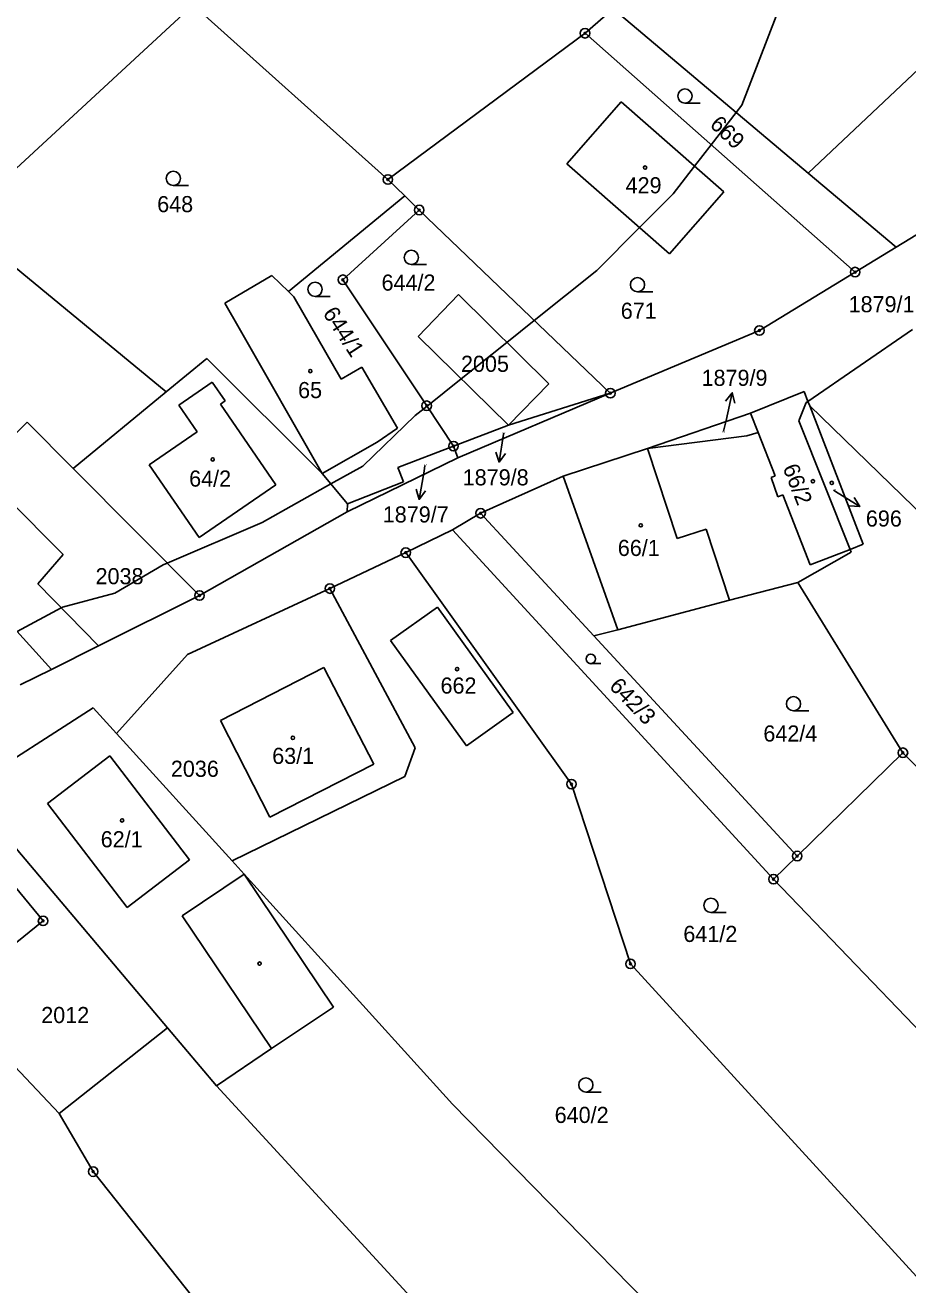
# Model space of a CAD drawing. Extents: x -445050 to -440454, y -1134563 to -1129741.
# Drawn here: x -441802.9 to -441709.8, y -1131955.6 to -1131822.8 of the extents above; entities that cross this region are included whole.
import ezdxf

# ---------------------------------------------------------------- set-up
doc = ezdxf.new("R2010")
doc.units = 0
for name, color, linetype in [('Vrstva 1', 7, 'Continuous'), ('Vrstva 16', 7, 'Continuous'), ('Vrstva 18', 7, 'Continuous'), ('Vrstva 19', 7, 'Continuous'), ('Vrstva 24', 7, 'Continuous'), ('Vrstva 25', 7, 'Continuous'), ('Vrstva 3', 7, 'Continuous'), ('Vrstva 37', 7, 'Continuous'), ('Vrstva 4', 7, 'Continuous'), ('Vrstva 52', 7, 'Continuous')]:
    doc.layers.add(name, color=color, linetype=linetype)

msp = doc.modelspace()

# ---------------------------------------------------------------- linework, layer by layer
at = {"layer": 'Vrstva 1'}
for p, q in [((-441720.31, -1131862.45), (-441709.27, -1131854.86)), ((-441720.31, -1131862.45), (-441720.12, -1131862.94)), ((-441720.12, -1131862.94), (-441714.49, -1131877.52)), ((-441720.12, -1131862.94), (-441704.89, -1131877.71)), ((-441737.23, -1131867.42), (-441726.37, -1131863.7)), ((-441715.87, -1131878.05), (-441721.26, -1131864.49)), ((-441723.76, -1131870.3), (-441725.56, -1131865.74)), ((-441724.17, -1131870.47), (-441723.76, -1131870.3)), ((-441723.48, -1131872.5), (-441724.17, -1131870.47)), ((-441722.97, -1131872.3), (-441723.48, -1131872.5)), ((-441720.06, -1131879.67), (-441722.97, -1131872.3)), ((-441714.49, -1131877.52), (-441715.87, -1131878.05)), ((-441715.87, -1131878.05), (-441720.06, -1131879.67)), ((-441715.75, -1131878.34), (-441715.87, -1131878.05))]:
    msp.add_line(p, q, dxfattribs=at)
for points in [[(-441809.85, -1131843.46), (-441785.75, -1131821.23)], [(-441764.61, -1131839.07), (-441785.25, -1131820.58)], [(-441743.82, -1131823.65), (-441740.84, -1131821.08)], [(-441740.84, -1131821.08), (-441720.29, -1131838.4)], [(-441743.82, -1131823.65), (-441764.61, -1131839.07)], [(-441743.82, -1131823.65), (-441715.33, -1131848.82)], [(-441708.02, -1131826.82), (-441720.29, -1131838.4)], [(-441711.02, -1131846.2), (-441677.92, -1131826.04)], [(-441740.02, -1131830.88), (-441745.75, -1131837.42)], [(-441729.19, -1131840.36), (-441740.02, -1131830.88)], [(-441745.75, -1131837.42), (-441734.92, -1131846.91)], [(-441762.84, -1131840.79), (-441764.61, -1131839.07)], [(-441720.29, -1131838.4), (-441711.02, -1131846.2)], [(-441734.92, -1131846.91), (-441729.19, -1131840.36)], [(-441762.84, -1131840.79), (-441775.11, -1131850.87)], [(-441761.31, -1131842.28), (-441762.84, -1131840.79)], [(-441761.31, -1131842.28), (-441769.36, -1131849.63)], [(-441741.15, -1131861.59), (-441761.31, -1131842.28)], [(-441809.85, -1131843.46), (-441787.99, -1131861.46)], [(-441715.33, -1131848.82), (-441711.02, -1131846.2)], [(-441781.82, -1131852.1), (-441776.86, -1131849.18)], [(-441776.86, -1131849.18), (-441775.11, -1131850.87)], [(-441769.36, -1131849.63), (-441760.52, -1131862.91)], [(-441725.43, -1131854.98), (-441715.33, -1131848.82)], [(-441775.11, -1131850.87), (-441774.54, -1131851.42)], [(-441780.31, -1131854.74), (-441781.82, -1131852.1)], [(-441774.54, -1131851.42), (-441769.55, -1131860.1)], [(-441757.18, -1131851.2), (-441761.41, -1131855.6)], [(-441747.62, -1131860.6), (-441757.18, -1131851.2)], [(-441771.54, -1131870.06), (-441780.31, -1131854.74)], [(-441741.15, -1131861.59), (-441725.43, -1131854.98)], [(-441761.41, -1131855.6), (-441751.9, -1131864.95)], [(-441783.72, -1131857.95), (-441787.99, -1131861.46)], [(-441783.72, -1131857.95), (-441771.54, -1131870.06)], [(-441769.55, -1131860.1), (-441767.35, -1131858.83)], [(-441767.35, -1131858.83), (-441763.59, -1131865.29)], [(-441787.99, -1131861.46), (-441797.81, -1131869.53)], [(-441757.24, -1131868.42), (-441741.15, -1131861.59)], [(-441751.9, -1131864.95), (-441747.62, -1131860.6)], [(-441741.15, -1131861.59), (-441751.9, -1131864.95)], [(-441726.37, -1131863.7), (-441720.71, -1131861.41)], [(-441720.71, -1131861.41), (-441720.31, -1131862.45)], [(-441800.09, -1131890.7), (-441826.01, -1131862.1)], [(-441760.52, -1131862.91), (-441757.69, -1131867.17)], [(-441721.26, -1131864.49), (-441720.49, -1131862.58)], [(-441720.49, -1131862.58), (-441720.31, -1131862.45)], [(-441725.56, -1131865.74), (-441726.37, -1131863.7)], [(-441802.67, -1131864.64), (-441807.72, -1131869.67)], [(-441797.81, -1131869.53), (-441802.67, -1131864.64)], [(-441763.59, -1131865.29), (-441765.75, -1131866.74)], [(-441751.9, -1131864.95), (-441757.69, -1131867.17)], [(-441765.75, -1131866.74), (-441771.54, -1131870.06)], [(-441726.75, -1131866.09), (-441737.23, -1131867.42)], [(-441726.75, -1131866.09), (-441725.56, -1131865.74)], [(-441757.69, -1131867.17), (-441763.56, -1131869.42)], [(-441757.24, -1131868.42), (-441757.69, -1131867.17)], [(-441746.13, -1131870.35), (-441737.23, -1131867.42)], [(-441797.81, -1131869.53), (-441784.48, -1131882.92)], [(-441768.89, -1131874.08), (-441757.24, -1131868.42)], [(-441762.97, -1131870.94), (-441763.56, -1131869.42)], [(-441768.87, -1131873.27), (-441771.54, -1131870.06)], [(-441762.97, -1131870.94), (-441768.87, -1131873.27)], [(-441746.13, -1131870.35), (-441754.83, -1131874.25)], [(-441804.76, -1131872.65), (-441798.85, -1131878.6)], [(-441768.87, -1131873.27), (-441768.89, -1131874.08)], [(-441784.48, -1131882.92), (-441768.89, -1131874.08)], [(-441757.8, -1131875.98), (-441754.83, -1131874.25)], [(-441754.83, -1131874.25), (-441742.88, -1131887.18)], [(-441762.73, -1131878.4), (-441757.8, -1131875.98)], [(-441723.94, -1131912.82), (-441757.8, -1131875.98)], [(-441798.85, -1131878.6), (-441801.54, -1131881.7)], [(-441762.73, -1131878.4), (-441770.73, -1131882.19)], [(-441762.73, -1131878.4), (-441745.25, -1131902.8)], [(-441721.37, -1131881.53), (-441715.75, -1131878.34)], [(-441721.37, -1131881.53), (-441728.59, -1131883.42)], [(-441710.29, -1131899.49), (-441721.37, -1131881.53)], [(-441801.54, -1131881.7), (-441795.13, -1131888.23)], [(-441785.76, -1131889.14), (-441770.73, -1131882.19)], [(-441770.73, -1131882.19), (-441761.74, -1131898.99)], [(-441795.13, -1131888.23), (-441784.48, -1131882.92)], [(-441764.32, -1131887.67), (-441759.38, -1131884.16)], [(-441759.38, -1131884.16), (-441751.39, -1131895.24)], [(-441728.59, -1131883.42), (-441740.37, -1131886.54)], [(-441740.37, -1131886.54), (-441742.88, -1131887.18)], [(-441756.31, -1131898.78), (-441764.32, -1131887.67)], [(-441742.88, -1131887.18), (-441721.44, -1131910.38)], [(-441800.09, -1131890.7), (-441795.13, -1131888.23)], [(-441793.23, -1131897.47), (-441785.76, -1131889.14)], [(-441800.09, -1131890.7), (-441803.38, -1131892.34)], [(-441782.25, -1131896.08), (-441771.38, -1131890.52)], [(-441771.38, -1131890.52), (-441766.1, -1131900.68)], [(-441795.69, -1131894.76), (-441808.84, -1131903.19)], [(-441793.23, -1131897.47), (-441795.69, -1131894.76)], [(-441777.06, -1131906.3), (-441782.25, -1131896.08)], [(-441751.39, -1131895.24), (-441756.31, -1131898.78)], [(-441781.05, -1131910.9), (-441793.23, -1131897.47)], [(-441761.74, -1131898.99), (-441762.81, -1131901.99)], [(-441721.44, -1131910.38), (-441710.29, -1131899.49)], [(-441678.58, -1131931.36), (-441710.29, -1131899.49)], [(-441766.1, -1131900.68), (-441777.06, -1131906.3)], [(-441781.05, -1131910.9), (-441762.81, -1131901.99)], [(-441745.25, -1131902.8), (-441739.03, -1131921.75)], [(-441806.13, -1131906.87), (-441787.85, -1131928.48)], [(-441806.9, -1131910.03), (-441800.98, -1131917.22)], [(-441723.94, -1131912.82), (-441721.44, -1131910.38)], [(-441779.78, -1131912.29), (-441781.05, -1131910.9)], [(-441779.78, -1131912.29), (-441770.36, -1131926.3)], [(-441757.78, -1131936.53), (-441779.78, -1131912.29)], [(-441723.94, -1131912.82), (-441692.6, -1131945.43)], [(-441800.98, -1131917.22), (-441810.8, -1131925.14)], [(-441739.03, -1131921.75), (-441705.83, -1131957.99)], [(-441776.87, -1131930.68), (-441770.36, -1131926.3)], [(-441799.29, -1131937.53), (-441809.25, -1131926.98)], [(-441799.29, -1131937.53), (-441787.85, -1131928.48)], [(-441787.85, -1131928.48), (-441782.69, -1131934.59)], [(-441782.69, -1131934.59), (-441776.87, -1131930.68)], [(-441782.69, -1131934.59), (-441750.97, -1131969.09)], [(-441725.42, -1131969.57), (-441757.78, -1131936.53)], [(-441795.7, -1131943.65), (-441799.29, -1131937.53)], [(-441795.7, -1131943.65), (-441773.87, -1131971.14)]]:
    msp.add_lwpolyline(points, dxfattribs=at)
at = {"layer": 'Vrstva 16'}
for p, q in [((-441728.95, -1131864.48), (-441728.29, -1131861.55)), ((-441752.4, -1131865.9), (-441752.88, -1131868.86)), ((-441760.8, -1131869.82), (-441761.3, -1131872.78)), ((-441717.39, -1131871.97), (-441714.84, -1131873.55))]:
    msp.add_line(p, q, dxfattribs=at)
for points in [[(-441729, -1131862.42), (-441728.29, -1131861.55), (-441728.02, -1131862.64)], [(-441729.2, -1131865.59), (-441728.95, -1131864.48)], [(-441752.39, -1131865.82), (-441752.4, -1131865.9)], [(-441752.22, -1131867.95), (-441752.88, -1131868.86), (-441753.21, -1131867.8)], [(-441760.7, -1131869.2), (-441760.8, -1131869.82)], [(-441760.64, -1131871.88), (-441761.3, -1131872.78), (-441761.62, -1131871.71)], [(-441717.61, -1131871.83), (-441717.39, -1131871.97)], [(-441715.43, -1131872.6), (-441714.84, -1131873.55), (-441715.96, -1131873.45)]]:
    msp.add_lwpolyline(points, dxfattribs=at)
at = {"layer": 'Vrstva 24'}
for centre, radius in [((-441743.82, -1131823.65), 0.5), ((-441743.82, -1131823.65), 0.1), ((-441764.61, -1131839.07), 0.5), ((-441764.61, -1131839.07), 0.1), ((-441761.31, -1131842.28), 0.5), ((-441761.31, -1131842.28), 0.1), ((-441715.33, -1131848.82), 0.5), ((-441769.36, -1131849.63), 0.5), ((-441769.36, -1131849.63), 0.1), ((-441715.33, -1131848.82), 0.1), ((-441725.43, -1131854.98), 0.5), ((-441725.43, -1131854.98), 0.1), ((-441741.15, -1131861.59), 0.5), ((-441741.15, -1131861.59), 0.1), ((-441760.52, -1131862.91), 0.5), ((-441760.52, -1131862.91), 0.1), ((-441757.69, -1131867.17), 0.5), ((-441757.69, -1131867.17), 0.1), ((-441754.83, -1131874.25), 0.5), ((-441754.83, -1131874.25), 0.1), ((-441762.73, -1131878.4), 0.5), ((-441762.73, -1131878.4), 0.1), ((-441784.48, -1131882.92), 0.5), ((-441784.48, -1131882.92), 0.1), ((-441770.73, -1131882.19), 0.5), ((-441770.73, -1131882.19), 0.1), ((-441710.29, -1131899.49), 0.5), ((-441710.29, -1131899.49), 0.1), ((-441745.25, -1131902.8), 0.5), ((-441745.25, -1131902.8), 0.1), ((-441721.44, -1131910.38), 0.5), ((-441721.44, -1131910.38), 0.1), ((-441723.94, -1131912.82), 0.5), ((-441723.94, -1131912.82), 0.1), ((-441800.98, -1131917.22), 0.5), ((-441800.98, -1131917.22), 0.1), ((-441739.03, -1131921.75), 0.5), ((-441739.03, -1131921.75), 0.1), ((-441795.7, -1131943.65), 0.5), ((-441795.7, -1131943.65), 0.1)]:
    msp.add_circle(centre, radius, dxfattribs=at)
at = {"layer": 'Vrstva 25'}
for p, q in [((-441733.28, -1131831.02), (-441731.68, -1131831.02)), ((-441787.24, -1131839.7), (-441785.64, -1131839.7)), ((-441762.14, -1131848.03), (-441760.54, -1131848.03)), ((-441738.28, -1131850.91), (-441736.68, -1131850.91)), ((-441772.29, -1131851.39), (-441770.69, -1131851.39)), ((-441743.21, -1131890.1), (-441742.14, -1131890.1)), ((-441721.83, -1131895.08), (-441720.23, -1131895.08)), ((-441730.54, -1131916.33), (-441728.94, -1131916.33)), ((-441743.73, -1131935.26), (-441742.13, -1131935.26))]:
    msp.add_line(p, q, dxfattribs=at)
for centre, radius in [((-441733.28, -1131830.27), 0.75), ((-441737.48, -1131837.8), 0.175), ((-441787.24, -1131838.95), 0.75), ((-441762.14, -1131847.28), 0.75), ((-441738.28, -1131850.16), 0.75), ((-441772.29, -1131850.64), 0.75), ((-441772.79, -1131859.26), 0.175), ((-441783.09, -1131868.57), 0.175), ((-441719.78, -1131870.87), 0.175), ((-441717.79, -1131871.05), 0.175), ((-441737.94, -1131875.52), 0.175), ((-441743.21, -1131889.6), 0.503), ((-441757.31, -1131890.67), 0.175), ((-441721.83, -1131894.33), 0.75), ((-441774.63, -1131897.92), 0.175), ((-441792.64, -1131906.63), 0.175), ((-441730.54, -1131915.58), 0.75), ((-441778.14, -1131921.71), 0.175), ((-441743.73, -1131934.51), 0.75)]:
    msp.add_circle(centre, radius, dxfattribs=at)
at = {"layer": 'Vrstva 3'}
for points in [[(-441740.02, -1131830.88), (-441745.75, -1131837.42)], [(-441729.19, -1131840.36), (-441740.02, -1131830.88)], [(-441745.75, -1131837.42), (-441734.92, -1131846.91)], [(-441734.92, -1131846.91), (-441729.19, -1131840.36)], [(-441781.82, -1131852.1), (-441776.86, -1131849.18)], [(-441776.86, -1131849.18), (-441775.11, -1131850.87)], [(-441775.11, -1131850.87), (-441774.54, -1131851.42)], [(-441780.31, -1131854.74), (-441781.82, -1131852.1)], [(-441774.54, -1131851.42), (-441769.55, -1131860.1)], [(-441771.54, -1131870.06), (-441780.31, -1131854.74)], [(-441769.55, -1131860.1), (-441767.35, -1131858.83)], [(-441767.35, -1131858.83), (-441763.59, -1131865.29)], [(-441783.13, -1131860.43), (-441786.67, -1131862.86)], [(-441781.77, -1131862.41), (-441783.13, -1131860.43)], [(-441726.37, -1131863.7), (-441720.71, -1131861.41)], [(-441720.71, -1131861.41), (-441720.31, -1131862.45)], [(-441786.67, -1131862.86), (-441784.74, -1131865.67)], [(-441782.26, -1131862.75), (-441781.77, -1131862.41)], [(-441782.26, -1131862.75), (-441776.43, -1131871.24)], [(-441720.31, -1131862.45), (-441720.12, -1131862.94)], [(-441720.12, -1131862.94), (-441714.49, -1131877.52)], [(-441725.56, -1131865.74), (-441726.37, -1131863.7)], [(-441763.59, -1131865.29), (-441765.75, -1131866.74)], [(-441789.77, -1131869.13), (-441784.74, -1131865.67)], [(-441765.75, -1131866.74), (-441771.54, -1131870.06)], [(-441723.76, -1131870.3), (-441725.56, -1131865.74)], [(-441746.13, -1131870.35), (-441737.23, -1131867.42)], [(-441737.23, -1131867.42), (-441734.1, -1131876.92)], [(-441784.5, -1131876.79), (-441789.77, -1131869.13)], [(-441746.13, -1131870.35), (-441740.37, -1131886.54)], [(-441724.17, -1131870.47), (-441723.76, -1131870.3)], [(-441723.48, -1131872.5), (-441724.17, -1131870.47)], [(-441776.43, -1131871.24), (-441784.5, -1131876.79)], [(-441722.97, -1131872.3), (-441723.48, -1131872.5)], [(-441720.06, -1131879.67), (-441722.97, -1131872.3)], [(-441734.1, -1131876.92), (-441731.06, -1131875.92)], [(-441731.06, -1131875.92), (-441728.59, -1131883.42)], [(-441714.49, -1131877.52), (-441715.87, -1131878.05)], [(-441715.87, -1131878.05), (-441720.06, -1131879.67)], [(-441764.32, -1131887.67), (-441759.38, -1131884.16)], [(-441759.38, -1131884.16), (-441751.39, -1131895.24)], [(-441728.59, -1131883.42), (-441740.37, -1131886.54)], [(-441756.31, -1131898.78), (-441764.32, -1131887.67)], [(-441782.25, -1131896.08), (-441771.38, -1131890.52)], [(-441771.38, -1131890.52), (-441766.1, -1131900.68)], [(-441777.06, -1131906.3), (-441782.25, -1131896.08)], [(-441751.39, -1131895.24), (-441756.31, -1131898.78)], [(-441800.51, -1131904.85), (-441793.92, -1131899.81)], [(-441793.92, -1131899.81), (-441785.53, -1131910.77)], [(-441766.1, -1131900.68), (-441777.06, -1131906.3)], [(-441792.12, -1131915.81), (-441800.51, -1131904.85)], [(-441785.53, -1131910.77), (-441792.12, -1131915.81)]]:
    msp.add_lwpolyline(points, dxfattribs=at)
at = {"layer": 'Vrstva 37'}
for centre in [(-441737.48, -1131837.8), (-441772.79, -1131859.26), (-441783.09, -1131868.57), (-441719.78, -1131870.87), (-441737.94, -1131875.52), (-441757.31, -1131890.67), (-441774.63, -1131897.92), (-441792.64, -1131906.63)]:
    msp.add_circle(centre, 0.175, dxfattribs=at)
at = {"layer": 'Vrstva 4'}
for points in [[(-441783.13, -1131860.43), (-441786.67, -1131862.86)], [(-441781.77, -1131862.41), (-441783.13, -1131860.43)], [(-441786.67, -1131862.86), (-441784.74, -1131865.67)], [(-441782.26, -1131862.75), (-441781.77, -1131862.41)], [(-441782.26, -1131862.75), (-441776.43, -1131871.24)], [(-441789.77, -1131869.13), (-441784.74, -1131865.67)], [(-441737.23, -1131867.42), (-441734.1, -1131876.92)], [(-441784.5, -1131876.79), (-441789.77, -1131869.13)], [(-441746.13, -1131870.35), (-441740.37, -1131886.54)], [(-441776.43, -1131871.24), (-441784.5, -1131876.79)], [(-441734.1, -1131876.92), (-441731.06, -1131875.92)], [(-441731.06, -1131875.92), (-441728.59, -1131883.42)], [(-441800.51, -1131904.85), (-441793.92, -1131899.81)], [(-441793.92, -1131899.81), (-441785.53, -1131910.77)], [(-441792.12, -1131915.81), (-441800.51, -1131904.85)], [(-441785.53, -1131910.77), (-441792.12, -1131915.81)], [(-441779.78, -1131912.29), (-441786.29, -1131916.67)], [(-441786.29, -1131916.67), (-441776.87, -1131930.68)]]:
    msp.add_lwpolyline(points, dxfattribs=at)
at = {"layer": 'Vrstva 52'}
msp.add_lwpolyline([(-441723.67, -1131821.86), (-441727.29, -1131831.22), (-441727.89, -1131832), (-441730.52, -1131835.4), (-441732.27, -1131837.66), (-441734.51, -1131840.57), (-441738.08, -1131844.14), (-441742.59, -1131848.65), (-441749.17, -1131853.91), (-441752.07, -1131856.23), (-441756.87, -1131860.07), (-441760.48, -1131862.96), (-441761.73, -1131863.95), (-441767.25, -1131869.27), (-441770.63, -1131871.16), (-441777.88, -1131875.22), (-441787.88, -1131879.51), (-441788.3, -1131879.69), (-441793.4, -1131882.66), (-441798.93, -1131884.15), (-441799.06, -1131884.22), (-441803.7, -1131886.71)], dxfattribs=at)

# ---------------------------------------------------------------- texts
at = {"layer": 'Vrstva 16'}
for s, p in [('1879/9', (-441731.53, -1131860.82)), ('1879/8', (-441756.72, -1131871.31)), ('1879/7', (-441765.15, -1131875.22)), ('696', (-441714.2, -1131875.65))]:
    msp.add_text(s, height=1.7, dxfattribs=at).set_placement(p)
at = {"layer": 'Vrstva 18'}
for s, rotation, p in [('669', 316.7478, (-441730.76, -1131833.4)), ('644/1', 302.9733, (-441771.53, -1131853.17)), ('642/3', 313.803, (-441741.36, -1131892.57))]:
    msp.add_text(s, height=1.7, rotation=rotation, dxfattribs=at).set_placement(p)
for s, height, p in [('648', 1.7, (-441788.94, -1131842.51)), ('644/2', 1.7, (-441765.28, -1131850.78)), ('671', 1.7, (-441740.05, -1131853.75)), ('1879/1', 1.7, (-441716.02, -1131853.06)), ('2005', 1.7, (-441756.9, -1131859.34)), ('1879/9', 0.1, (-441729.39, -1131865.71)), ('1879/8', 0.1, (-441752.59, -1131865.82)), ('1879/7', 0.1, (-441760.83, -1131869.19)), ('2038', 1.7, (-441795.44, -1131881.73)), ('642/4', 1.7, (-441725.01, -1131898.31)), ('2036', 1.7, (-441787.5, -1131902.03)), ('641/2', 1.7, (-441733.45, -1131919.44)), ('2012', 1.7, (-441801.17, -1131927.99)), ('640/2', 1.7, (-441747.02, -1131938.52))]:
    msp.add_text(s, height=height, dxfattribs=at).set_placement(p)
at = {"layer": 'Vrstva 19'}
for s, height, p in [('429', 1.7, (-441739.54, -1131840.52)), ('65', 1.7, (-441774.08, -1131862.11)), ('64/2', 1.7, (-441785.57, -1131871.44)), ('696', 0.1, (-441717.61, -1131871.83)), ('66/1', 1.7, (-441740.36, -1131878.75)), ('662', 1.7, (-441759.06, -1131893.26)), ('63/1', 1.7, (-441776.81, -1131900.67)), ('62/1', 1.7, (-441794.9, -1131909.46))]:
    msp.add_text(s, height=height, dxfattribs=at).set_placement(p)
msp.add_text('66/2', height=1.7, rotation=291.6, dxfattribs=at).set_placement((-441723, -1131869.44))

doc.saveas('drawing.dxf')
